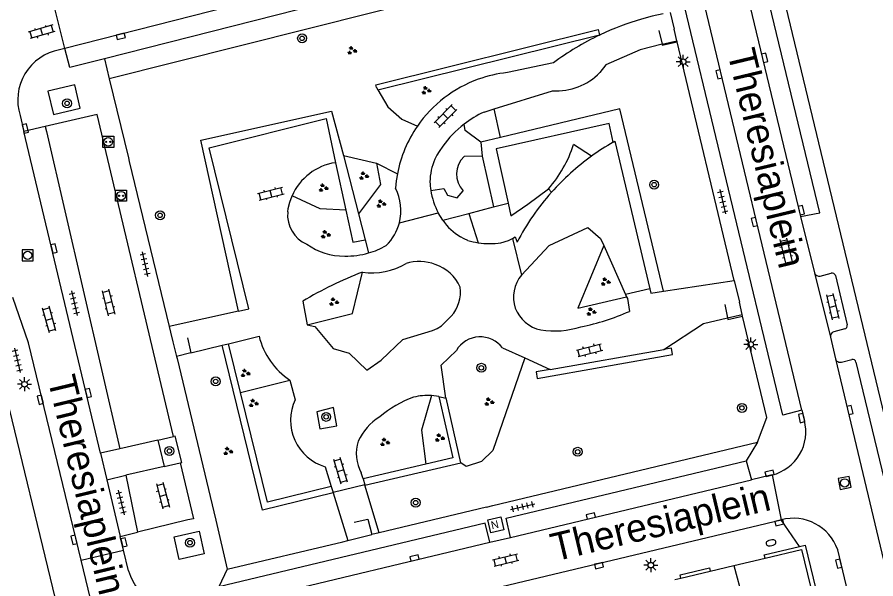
# Model space of a CAD drawing. Extents: x 132998 to 136004, y 396998 to 398512.
# Drawn here: x 133884.6 to 133961.5, y 397433.6 to 397483.9 of the extents above; entities that cross this region are included whole.
import ezdxf

# ---------------------------------------------------------------- set-up
doc = ezdxf.new("R2010")
doc.units = 0
for name, color, linetype in [('gg-afsc-hekwerk', 7, 'Continuous'), ('gg-afsc-muur', 7, 'Continuous'), ('gg-anno-openbare ruimte label', 7, 'Continuous'), ('gg-bbg-hoofdgebouw', 7, 'Continuous'), ('gg-bbg-tussenscheiding', 7, 'Continuous'), ('gg-knt-verharding', 7, 'Continuous'), ('gg-knt-verharding nz', 7, 'Continuous'), ('gt-grn-groengrens', 7, 'Continuous'), ('gt-grn-weggrens', 7, 'Continuous'), ('gt-symb-boom', 7, 'Continuous'), ('gt-symb-brandkraan', 7, 'Continuous'), ('gt-symb-groenvak', 7, 'Continuous'), ('gt-symb-klinker verharding', 7, 'Continuous'), ('gt-symb-kolk', 7, 'Continuous'), ('gt-symb-laadpunt elektrisch vervoer', 7, 'Continuous'), ('gt-symb-lichtmast', 7, 'Continuous'), ('gt-symb-nortonput', 7, 'Continuous'), ('gt-symb-rioolschacht', 7, 'Continuous'), ('gt-symb-tegel verharding', 7, 'Continuous')]:
    doc.layers.add(name, color=color, linetype=linetype)

# ---------------------------------------------------------------- blocks, each defined once
blk = doc.blocks.new('gt0-GRVAK')
at = {"layer": 'gt-symb-groenvak'}
for p, q in [((-0.11, 0.189), (-0.228, 0.24)), ((-0.182, 0.153), (0.088, 0.153)), ((-0.091, 0.211), (-0.156, 0.322)), ((-0.047, 0.214), (-0.047, 0.393)), ((-0.004, 0.211), (0.061, 0.322)), ((0.015, 0.189), (0.133, 0.24)), ((0.262, -0.052), (0.197, 0.059)), ((0.305, -0.049), (0.305, 0.13)), ((0.349, -0.052), (0.414, 0.059)), ((-0.245, -0.228), (-0.363, -0.177)), ((-0.318, -0.264), (-0.047, -0.264)), ((-0.226, -0.206), (-0.291, -0.095)), ((-0.183, -0.203), (-0.183, -0.024)), ((-0.139, -0.206), (-0.074, -0.095)), ((-0.12, -0.228), (-0.002, -0.177)), ((0.243, -0.074), (0.125, -0.023)), ((0.17, -0.11), (0.441, -0.11)), ((0.368, -0.074), (0.486, -0.023))]:
    blk.add_line(p, q, dxfattribs=at)
blk = doc.blocks.new('gt0-BOOM')
at = {"layer": 'gt-symb-boom'}
for radius in [0.4, 0.2]:
    blk.add_circle((0, 0), radius, dxfattribs=at)
blk = doc.blocks.new('gt0-KOLK')
at = {"layer": 'gt-symb-kolk'}
blk.add_lwpolyline([(0, 0), (0.375, 0), (0.375, 0.4), (-0.375, 0.4), (-0.375, 0), (0, 0)], dxfattribs=at)
blk = doc.blocks.new('gt0-KL1')
at = {"layer": 'gt-symb-klinker verharding'}
for p, q in [((-1.15, 0.3), (1.15, 0.3)), ((-1, -0.3), (-1, 0.3)), ((-0.5, 0.3), (-0.5, 0.45)), ((0, -0.3), (0, 0.3)), ((0.5, 0.3), (0.5, 0.45)), ((1, -0.3), (1, 0.3)), ((-1.15, -0.3), (1.15, -0.3)), ((-0.5, -0.45), (-0.5, -0.3)), ((0.5, -0.45), (0.5, -0.3))]:
    blk.add_line(p, q, dxfattribs=at)
blk = doc.blocks.new('gt0-LEV')
at = {"layer": 'gt-symb-laadpunt elektrisch vervoer'}
blk.add_lwpolyline([(-0.486, 0.501), (0.486, 0.501), (0.486, -0.499), (-0.486, -0.499)], close=True, dxfattribs=at)
for centre, radius in [((0, 0), 0.393), ((-0.186, 0), 0.0566), ((0.186, 0), 0.0566)]:
    blk.add_circle(centre, radius, dxfattribs=at)
blk = doc.blocks.new('gt0-RS')
at = {"layer": 'gt-symb-rioolschacht'}
blk.add_lwpolyline([(-0.5, -0.5), (0.5, -0.5), (0.5, 0.5), (-0.5, 0.5)], close=True, dxfattribs=at)
blk.add_circle((0, 0), 0.375, dxfattribs=at)
blk = doc.blocks.new('gt0-LMAST')
at = {"layer": 'gt-symb-lichtmast'}
for p, q in [((-0.182, 0.173), (-0.447, 0.438)), ((-0.005, 0.246), (-0.005, 0.621)), ((0.172, 0.173), (0.437, 0.438)), ((-0.255, -0.004), (-0.63, -0.004)), ((-0.182, -0.181), (-0.447, -0.446)), ((-0.005, -0.254), (-0.005, -0.629)), ((0.437, -0.446), (0.172, -0.181)), ((0.245, -0.004), (0.62, -0.004))]:
    blk.add_line(p, q, dxfattribs=at)
blk.add_circle((-0.005, -0.004), 0.25, dxfattribs=at)
blk = doc.blocks.new('gt0-TEG1')
at = {"layer": 'gt-symb-tegel verharding'}
for p, q in [((-1.125, 0), (1.125, 0)), ((-0.9, -0.25), (-0.9, 0.25)), ((-0.45, -0.25), (-0.45, 0.25)), ((0, -0.25), (0, 0.25)), ((0.45, -0.25), (0.45, 0.25)), ((0.9, -0.25), (0.9, 0.25))]:
    blk.add_line(p, q, dxfattribs=at)
blk = doc.blocks.new('gt0-NPUT')
at = {"layer": 'gt-symb-nortonput'}
blk.add_lwpolyline([(-0.566, -0.608), (-0.566, 0.592), (0.634, 0.592), (0.634, -0.608)], close=True, dxfattribs=at)
blk.add_text('N', height=0.7, dxfattribs=at).set_placement((-0.221, -0.381))
blk = doc.blocks.new('gt0-BR')
at = {"layer": 'gt-symb-brandkraan'}
for centre, radius, start, end in [((-0.244, 0), 0.206, 107.56694, 252.43307), ((0.599, -2.664), 3, 106.89205, 107.56694), ((0, -0.691), 0.938, 73.10799, 106.89205), ((-0.599, -2.664), 3, 72.43309, 73.10799), ((0.244, 0), 0.206, 287.56695, 72.43309), ((0.599, 2.664), 3, 252.43307, 253.10797), ((0, 0.691), 0.938, 253.10797, 286.89206), ((-0.599, 2.664), 3, 286.89206, 287.56695)]:
    blk.add_arc(centre, radius, start, end, dxfattribs=at)

msp = doc.modelspace()

# ---------------------------------------------------------------- linework, layer by layer
at = {"layer": 'gg-afsc-hekwerk'}
for p, q in [((133943.085, 397484.341), (133943.441, 397482.833)), ((133942.084, 397482.734), (133942.363, 397481.483)), ((133948.808, 397460.335), (133943.704, 397481.716)), ((133892.839, 397478.4), (133894.555, 397471.301)), ((133894.555, 397471.301), (133894.631, 397470.987)), ((133894.631, 397470.987), (133898.208, 397456.19)), ((133948.808, 397460.335), (133949.283, 397458.371)), ((133947.971, 397458.167), (133948.226, 397456.975)), ((133898.208, 397456.19), (133898.33, 397455.687)), ((133898.33, 397455.687), (133898.546, 397454.823)), ((133899.836, 397455.185), (133900.149, 397453.848)), ((133900.149, 397453.848), (133898.872, 397453.52)), ((133898.872, 397453.52), (133898.921, 397453.326)), ((133898.921, 397453.326), (133902.372, 397438.837)), ((133927.202, 397440.153), (133950.897, 397445.824)), ((133926.647, 397440.02), (133917.005, 397437.712)), ((133926.647, 397440.02), (133927.202, 397440.153)), ((133902.372, 397438.837), (133903.414, 397434.46)), ((133917.005, 397437.712), (133916.351, 397437.556)), ((133903.414, 397434.46), (133913.762, 397436.909)), ((133913.762, 397436.909), (133914.2, 397437.018)), ((133914.2, 397437.018), (133915.163, 397437.259))]:
    msp.add_line(p, q, dxfattribs=at)
for points in [[(133942.102, 397488.479), (133942.015, 397488.845), (133940.12, 397490.299), (133892.839, 397478.4)], [(133942.363, 397481.483), (133942.382, 397481.4), (133943.704, 397481.716)], [(133948.226, 397456.975), (133948.259, 397456.822), (133949.579, 397457.137)], [(133950.897, 397445.824), (133951.753, 397448.038), (133949.579, 397457.137)], [(133914.784, 397438.665), (133915.998, 397438.947), (133916.351, 397437.556)]]:
    msp.add_lwpolyline(points, dxfattribs=at)
at = {"layer": 'gg-afsc-muur'}
for p, q in [((133964.499, 397438.979), (133951.62, 397492.587)), ((133883.438, 397450.688), (133890.65, 397420.81))]:
    msp.add_line(p, q, dxfattribs=at)
at = {"layer": 'gg-bbg-hoofdgebouw'}
for p, q in [((133951.581, 397435.454), (133954.84, 397436.23)), ((133954.84, 397436.23), (133956.87, 397427.93)), ((133948.796, 397434.791), (133951.581, 397435.454)), ((133944.042, 397433.66), (133946.668, 397434.285)), ((133946.668, 397434.285), (133948.796, 397434.791)), ((133943.493, 397433.529), (133944.042, 397433.66))]:
    msp.add_line(p, q, dxfattribs=at)
at = {"layer": 'gg-bbg-tussenscheiding'}
msp.add_line((133948.796, 397434.791), (133953.528, 397417.431), dxfattribs=at)
at = {"layer": 'gg-knt-verharding'}
for p, q in [((133943.683, 397481.805), (133943.441, 397482.833)), ((133936.761, 397482.31), (133936.816, 397482.336)), ((133942.363, 397481.483), (133943.683, 397481.805)), ((133943.704, 397481.716), (133943.683, 397481.805)), ((133888.861, 397481.12), (133888.39, 397481)), ((133932.63, 397479.829), (133928.5, 397478.952)), ((133927.329, 397475.699), (133932.552, 397477.33)), ((133884.85, 397475.1), (133885.19, 397473.673)), ((133926.415, 397475.414), (133927.329, 397475.699)), ((133887.104, 397474.113), (133885.19, 397473.673)), ((133892.054, 397444.839), (133885.19, 397473.673)), ((133887.104, 397474.113), (133887.203, 397473.686)), ((133887.203, 397473.686), (133893.771, 397445.254)), ((133908.821, 397466.464), (133908.869, 397466.782)), ((133954.772, 397466.059), (133956.008, 397461.017)), ((133937.139, 397463.455), (133939.089, 397459.06)), ((133956.532, 397460.716), (133957.502, 397460.971)), ((133957.888, 397460.762), (133958.954, 397456.344)), ((133942.5, 397459.374), (133948.808, 397460.335)), ((133939.089, 397459.06), (133939.177, 397458.86)), ((133910.171, 397458.47), (133910.568, 397456.354)), ((133949.543, 397457.286), (133949.283, 397458.371)), ((133904.425, 397457.589), (133898.208, 397456.19)), ((133948.226, 397456.975), (133949.543, 397457.286)), ((133949.579, 397457.137), (133949.543, 397457.286)), ((133958.72, 397455.994), (133957.74, 397455.734)), ((133903.524, 397454.656), (133906.258, 397455.323)), ((133957.435, 397455.241), (133957.895, 397453.307)), ((133898.546, 397454.823), (133898.872, 397453.52)), ((133900.149, 397453.848), (133902.941, 397454.515)), ((133902.941, 397454.515), (133903.233, 397454.585)), ((133903.233, 397454.585), (133903.524, 397454.656)), ((133928.07, 397454.28), (133930.069, 397453.381)), ((133932.341, 397452.358), (133942.515, 397454.152)), ((133930.069, 397453.381), (133932.341, 397452.358)), ((133958.423, 397453.017), (133959.37, 397453.244)), ((133959.73, 397453.016), (133964.034, 397435.03)), ((133909.02, 397451.385), (133909.499, 397449.641)), ((133922.37, 397449.942), (133921.707, 397450.022)), ((133922.37, 397449.942), (133922.978, 397449.792)), ((133954.89, 397448.694), (133955.11, 397447.78)), ((133897.2, 397446.025), (133893.771, 397445.254)), ((133897.2, 397446.025), (133898.597, 397446.348)), ((133897.2, 397446.025), (133897.763, 397443.651)), ((133893.771, 397445.254), (133892.054, 397444.839)), ((133892.054, 397444.839), (133892.617, 397442.471)), ((133897.763, 397443.651), (133894.337, 397442.876)), ((133897.763, 397443.651), (133899.197, 397443.99)), ((133899.197, 397443.99), (133900.377, 397438.958)), ((133912.187, 397443.64), (133912.727, 397441.863)), ((133928.384, 397439.037), (133949.902, 397444.179)), ((133949.902, 397444.179), (133950.381, 397442.461)), ((133892.617, 397442.471), (133894.337, 397442.876)), ((133894.337, 397442.876), (133895.362, 397437.767)), ((133915.574, 397442.564), (133915.419, 397443.089)), ((133952.22, 397442.9), (133950.381, 397442.461)), ((133892.617, 397442.471), (133893.826, 397437.393)), ((133915.574, 397442.564), (133915.734, 397442.02)), ((133915.744, 397441.988), (133915.734, 397442.02)), ((133917.005, 397437.712), (133915.744, 397441.988)), ((133912.727, 397441.863), (133912.889, 397441.33)), ((133912.889, 397441.33), (133912.902, 397441.289)), ((133912.902, 397441.289), (133914.2, 397437.018)), ((133903.567, 397427.095), (133953.03, 397438.88)), ((133928.795, 397437.312), (133928.384, 397439.037)), ((133926.517, 397438.591), (133902.647, 397432.887)), ((133926.928, 397436.866), (133926.517, 397438.591)), ((133893.826, 397437.393), (133895.362, 397437.767)), ((133894.116, 397436.175), (133893.826, 397437.393)), ((133915.163, 397437.259), (133916.351, 397437.556)), ((133926.928, 397436.866), (133928.795, 397437.312)), ((133890.317, 397435.266), (133894.116, 397436.175)), ((133894.56, 397434.31), (133894.116, 397436.175)), ((133958.09, 397436.2), (133960.825, 397424.663))]:
    msp.add_line(p, q, dxfattribs=at)
for points in [[(133937.95, 397493.635), (133938.398, 397491.891), (133892.423, 397480.197)], [(133954.772, 397466.059), (133956.497, 397466.378), (133950.258, 397492.26)], [(133954.89, 397448.694), (133953.177, 397448.272), (133943.447, 397488.798)], [(133942.46, 397484.221), (133941.482, 397483.999), (133940.516, 397483.739)], [(133942.363, 397481.483), (133940.39, 397481.001), (133937.335, 397479.65), (133936.779, 397478.957)], [(133892.423, 397480.197), (133889.294, 397479.401), (133888.861, 397481.12)], [(133890.246, 397475.749), (133889.754, 397477.856), (133887.346, 397477.292), (133887.839, 397475.186), (133890.246, 397475.749)], [(133898.597, 397446.348), (133891.761, 397475.182), (133887.104, 397474.113)], [(133904.425, 397457.589), (133905.351, 397457.797), (133901.779, 397472.22), (133912.273, 397474.831), (133913.102, 397470.88)], [(133937.988, 397472.721), (133938.124, 397472.798), (133941.268, 397459.579)], [(133922.717, 397472.345), (133922.383, 397471.879), (133922.186, 397471.542), (133922.013, 397471.187)], [(133918.656, 397469.888), (133918.551, 397469.238), (133918.484, 397468.582)], [(133908.869, 397466.782), (133909.007, 397467.35), (133909.209, 397467.898)], [(133922.722, 397465.731), (133922.514, 397466.043), (133922.315, 397466.388)], [(133929.769, 397460.809), (133932.245, 397463.454), (133935.707, 397465.077), (133936.858, 397464.089), (133937.139, 397463.455)], [(133924.97, 397463.917), (133924.637, 397464.061), (133924.316, 397464.23)], [(133927.93, 397463.706), (133928.6, 397463.893), (133928.955, 397464.087)], [(133928.955, 397464.087), (133929.211, 397464.227), (133929.369, 397463.753)], [(133939.177, 397458.86), (133939.249, 397458.698), (133939.433, 397457.557)], [(133941.268, 397459.579), (133941.358, 397459.201), (133942.5, 397459.374)], [(133890.317, 397435.266), (133885.605, 397454.746), (133884.188, 397458.792)], [(133910.568, 397456.354), (133911.253, 397456.194), (133912.893, 397454.217), (133914.332, 397453.827), (133915.918, 397452.279), (133917.188, 397453.179), (133919.141, 397455.024), (133921.784, 397455.831), (133922.21, 397456.022), (133922.611, 397456.267), (133923.475, 397457.128)], [(133942.515, 397454.152), (133946.069, 397456.465), (133948.226, 397456.975)], [(133922.978, 397449.792), (133922.572, 397452.739), (133923.934, 397454.059)], [(133912.916, 397448.939), (133911.435, 397448.567), (133911.699, 397447.026), (133913.216, 397447.313), (133912.916, 397448.939)], [(133899.197, 397443.99), (133899.337, 397444.025), (133898.753, 397446.387), (133898.597, 397446.348)], [(133900.377, 397438.958), (133899.888, 397438.886), (133895.362, 397437.767)], [(133900.882, 397437.85), (133901.34, 397435.828), (133899.099, 397435.322), (133898.642, 397437.343), (133900.882, 397437.85)], [(133954.659, 397436.495), (133955.179, 397436.619), (133958.219, 397424.04)], [(133951.581, 397435.454), (133951.512, 397435.746), (133954.659, 397436.495)], [(133893.092, 397421.054), (133892.411, 397426.607), (133890.317, 397435.266)], [(133944.042, 397433.66), (133943.972, 397433.951), (133946.599, 397434.577), (133946.668, 397434.285)]]:
    msp.add_lwpolyline(points, dxfattribs=at)
for centre, radius, start, end in [((133947.501, 397459.738), 24.996, 106.22629, 115.30608), ((133947.499, 397459.751), 24.984, 115.45421, 126.52224), ((133889.223, 397476.488), 4.588, 100.46205, 197.61044), ((133929.7, 397467.764), 11.252, 96.12372, 109.73994), ((133932.949, 397482.603), 5.287, 265.69188, 316.4122), ((133929.696, 397467.777), 11.238, 109.74378, 145.4431), ((133930.209, 397467.074), 9.163, 114.45816, 127.60055), ((133930.221, 397467.072), 9.172, 127.6575, 144.90557), ((133929.687, 397467.776), 11.232, 145.40949, 169.16009), ((133948.968, 397453.54), 22.101, 119.78893, 125.81198), ((133926.803, 397469.066), 5.239, 156.11237, 179.02116), ((133948.973, 397453.538), 22.106, 125.81958, 138.35079), ((133913.847, 397465.875), 5.06, 98.46828, 156.43525), ((133927.973, 397469.383), 6.412, 182.03375, 188.83262), ((133914.617, 397466.588), 4.351, 345.53555, 27.27953), ((133927.868, 397469.38), 6.308, 188.95987, 208.32001), ((133948.971, 397453.54), 22.103, 138.35117, 152.47981), ((133911.671, 397466.209), 2.861, 174.88884, 246.61072), ((133914.613, 397466.584), 4.354, 314.21409, 345.60221), ((133926.691, 397468.349), 4.754, 213.40853, 240.03374), ((133913.84, 397468.169), 5.652, 234.22091, 270.91543), ((133914.117, 397469.552), 7.039, 286.0721, 300.11524), ((133926.923, 397470.374), 6.746, 253.17249, 261.17582), ((133926.916, 397470.35), 6.721, 261.20616, 278.6816), ((133914.123, 397469.55), 7.036, 268.42912, 286.03216), ((133920.592, 397458.191), 3.846, 67.80694, 107.69387), ((133916.41, 397466.78), 5.773, 261.13479, 301.46813), ((133920.908, 397458.265), 3.668, 23.61665, 71.94378), ((133928.268, 397428.118), 35.337, 111.14565, 120.80447), ((133932.118, 397458.824), 3.075, 139.7927, 198.42331), ((133956.433, 397461.15), 0.445, 197.3729, 282.87861), ((133957.591, 397460.674), 0.31, 16.43608, 106.69719), ((133921.145, 397459.262), 3.159, 317.51193, 8.61031), ((133932.167, 397459.009), 3.184, 201.30335, 257.93433), ((133931.209, 397476.001), 20.195, 281.09441, 294.0313), ((133932.71, 397463.356), 7.558, 260.79736, 288.39737), ((133958.669, 397456.281), 0.291, 279.99932, 12.46957), ((133912.83, 397456.995), 6.781, 194.27122, 235.81821), ((133926.076, 397452.783), 2.493, 36.88909, 149.22809), ((133957.869, 397455.313), 0.44, 107.06903, 189.44403), ((133958.302, 397453.423), 0.424, 195.89171, 286.55338), ((133959.451, 397452.974), 0.282, 8.65287, 106.65225), ((133913.403, 397447.787), 4.322, 154.59847, 253.65917), ((133923.051, 397441.293), 9.064, 108.9512, 131.3461), ((133921.415, 397444.762), 5.268, 86.82658, 104.38184), ((133919.716, 397443.8), 5.05, 121.69234, 155.16491), ((133951.253, 397446.769), 3.988, 284.04051, 14.69034), ((133918.503, 397444.831), 3.542, 162.07497, 209.45838), ((133954.114, 397434.809), 4.213, 19.27915, 104.9055), ((133899.682, 397435.861), 5.352, 196.85124, 280.5331)]:
    msp.add_arc(centre, radius, start, end, dxfattribs=at)
at = {"layer": 'gg-knt-verharding nz'}
for p, q in [((133937.95, 397493.635), (133888.861, 397481.12)), ((133948.564, 397491.868), (133954.772, 397466.059)), ((133954.89, 397448.694), (133945.155, 397489.217)), ((133956.008, 397461.017), (133957.435, 397455.241)), ((133957.895, 397453.307), (133962.35, 397434.626)), ((133928.795, 397437.312), (133950.381, 397442.461)), ((133903.008, 397431.16), (133926.928, 397436.866))]:
    msp.add_line(p, q, dxfattribs=at)
at = {"layer": 'gt-grn-groengrens'}
for p, q in [((133916.902, 397477.391), (133936.755, 397482.332)), ((133936.755, 397482.332), (133936.761, 397482.31)), ((133916.771, 397477.616), (133916.902, 397477.391)), ((133927.882, 397473.147), (133927.329, 397475.699)), ((133927.882, 397473.147), (133926.124, 397472.712)), ((133926.124, 397472.712), (133926.238, 397471.467)), ((133936.036, 397471.463), (133934.437, 397472.508)), ((133913.829, 397471.528), (133916.791, 397470.843)), ((133913.829, 397471.528), (133915.168, 397466.297)), ((133926.238, 397471.467), (133924.621, 397471.426)), ((133926.238, 397471.467), (133927.249, 397466.937)), ((133913.102, 397470.88), (133914.035, 397466.62)), ((133916.791, 397470.843), (133918.656, 397469.888)), ((133932.175, 397468.53), (133932.455, 397468.229)), ((133925.064, 397466.322), (133927.249, 397466.937)), ((133927.249, 397466.937), (133928.586, 397467.256)), ((133915.168, 397466.297), (133915.767, 397463.955)), ((133922.722, 397465.731), (133925.064, 397466.322)), ((133925.064, 397466.322), (133925.888, 397463.708)), ((133915.767, 397463.955), (133916.066, 397462.788)), ((133904.597, 397450.297), (133903.524, 397454.656)), ((133904.597, 397450.297), (133909.02, 397451.385)), ((133921.192, 397443.881), (133915.574, 397442.564)), ((133915.744, 397441.988), (133924.321, 397443.998))]:
    msp.add_line(p, q, dxfattribs=at)
for points in [[(133916.771, 397477.616), (133916.711, 397477.859), (133936.635, 397482.818), (133936.755, 397482.332)], [(133916.902, 397477.391), (133917.785, 397475.88), (133919.062, 397474.79), (133920.441, 397474.152)], [(133904.425, 397457.589), (133901.031, 397472.888), (133912.756, 397475.495), (133913.829, 397471.528)], [(133942.5, 397459.374), (133938.564, 397475.694), (133927.882, 397473.147)], [(133926.124, 397472.712), (133924.71, 397473.775), (133924.618, 397474.333)], [(133937.988, 397472.721), (133937.611, 397474.397), (133927.492, 397472.122), (133928.586, 397467.256)], [(133916.791, 397470.843), (133917.125, 397468.926), (133915.168, 397466.297)], [(133921.637, 397468.398), (133922.8, 397468.56), (133923.147, 397467.969), (133924.012, 397467.727), (133924.551, 397468.359)], [(133928.586, 397467.256), (133928.823, 397466.128), (133930.341, 397467.161), (133932.175, 397468.53)], [(133914.035, 397466.62), (133911.733, 397466.758), (133909.209, 397467.898)], [(133914.035, 397466.62), (133914.659, 397463.768), (133915.767, 397463.955)], [(133937.139, 397463.455), (133934.811, 397457.839), (133939.177, 397458.86)], [(133910.568, 397456.354), (133914.627, 397457.366), (133915.52, 397461.076)], [(133912.902, 397441.289), (133906.579, 397439.737), (133902.941, 397454.515)], [(133932.341, 397452.358), (133931.079, 397452.136), (133931.183, 397451.546), (133943.3, 397453.681), (133943.196, 397454.272), (133942.515, 397454.152)], [(133930.069, 397453.381), (133927.194, 397445.104), (133926.174, 397444.099), (133924.799, 397443.652), (133924.321, 397443.998)], [(133912.727, 397441.863), (133907.019, 397440.463), (133904.597, 397450.297)], [(133921.707, 397450.022), (133920.799, 397446.903), (133921.192, 397443.881)], [(133922.37, 397449.942), (133923.605, 397444.446), (133921.192, 397443.881)], [(133924.321, 397443.998), (133923.017, 397449.801), (133922.978, 397449.792)]]:
    msp.add_lwpolyline(points, dxfattribs=at)
for centre, radius, start, end in [((133923.712, 397475.975), 11.272, 318.66422, 342.08828), ((133926.12, 397469.857), 2.17, 133.70358, 223.68148)]:
    msp.add_arc(centre, radius, start, end, dxfattribs=at)
at = {"layer": 'gt-grn-weggrens'}
for p, q in [((133888.861, 397481.12), (133887.83, 397485.183)), ((133892.423, 397480.197), (133892.839, 397478.4)), ((133918.83, 397465.501), (133922.315, 397466.388)), ((133928.955, 397464.087), (133929.769, 397460.809)), ((133941.268, 397459.579), (133939.089, 397459.06)), ((133950.897, 397445.824), (133949.902, 397444.179)), ((133952.22, 397442.9), (133953.03, 397438.88)), ((133915.734, 397442.02), (133912.889, 397441.33)), ((133954.659, 397436.495), (133953.03, 397438.88)), ((133903.414, 397434.46), (133902.647, 397432.887))]:
    msp.add_line(p, q, dxfattribs=at)

# ---------------------------------------------------------------- block references
at = {"layer": 'gt-symb-boom'}
for p in [(133910.115, 397482.022), (133889.06, 397476.193), (133941.65, 397468.908), (133897.392, 397466.165), (133926.171, 397452.502), (133902.375, 397451.282), (133949.515, 397448.908), (133912.269, 397448.105), (133898.228, 397445.044), (133934.802, 397444.977), (133920.291, 397440.419), (133900.07, 397436.831)]:
    msp.add_blockref('gt0-BOOM', p, dxfattribs=at)
at = {"layer": 'gt-symb-brandkraan', "rotation": 13.29958432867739}
msp.add_blockref('gt0-BR', (133952.122, 397436.821), dxfattribs=at)
at = {"layer": 'gt-symb-groenvak'}
for p in [(133914.564, 397480.919), (133921.206, 397477.352), (133915.627, 397469.689), (133911.997, 397468.613), (133917.173, 397467.202), (133912.199, 397464.446), (133937.271, 397460.211), (133912.938, 397458.396), (133935.994, 397457.522), (133905.007, 397452.011), (133905.746, 397449.322), (133926.852, 397449.456), (133922.416, 397446.23), (133917.509, 397445.827), (133903.461, 397445.02)]:
    msp.add_blockref('gt0-GRVAK', p, dxfattribs=at)
at = {"layer": 'gt-symb-klinker verharding'}
for p, rotation in [((133886.766, 397482.606), -163.6848067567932), ((133922.957, 397475.057), -135.1214749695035), ((133907.313, 397468.108), 14.355784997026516), ((133953.478, 397462.936), -76.46414363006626), ((133892.792, 397458.346), 104.00844348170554), ((133957.668, 397457.977), 103.11914463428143), ((133887.463, 397456.827), 105.55172489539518), ((133935.872, 397454.079), 14.35578499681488), ((133913.572, 397443.263), 106.91321771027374), ((133897.639, 397441.059), -75.28268885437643), ((133928.355, 397435.279), 13.35534096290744)]:
    msp.add_blockref('gt0-KL1', p, dxfattribs=dict(at, rotation=rotation))
at = {"layer": 'gt-symb-kolk'}
for p, rotation in [((133893.819, 397482.385), -165.64421500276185), ((133951.362, 397480.225), -76.46414363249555), ((133947.649, 397478.836), 103.535856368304), ((133885.137, 397473.896), -76.58892815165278), ((133954.648, 397466.574), -76.40843956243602), ((133950.823, 397465.613), 103.53585636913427), ((133887.695, 397463.148), -76.6116143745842), ((133890.779, 397450.191), -76.6446590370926), ((133886.86, 397449.689), 104.17514205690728), ((133959.001, 397448.671), -76.58892814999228), ((133955.047, 397448.043), 103.535856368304), ((133952.035, 397442.856), 13.535856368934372), ((133936.022, 397439.036), 13.41107184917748), ((133952.815, 397438.829), -166.7561979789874), ((133889.881, 397437.138), 103.48012621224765), ((133893.962, 397436.819), -76.58892815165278), ((133920.225, 397435.267), 13.41107184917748), ((133936.667, 397434.981), -166.58892815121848), ((133958.372, 397435.003), 103.35534096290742)]:
    msp.add_blockref('gt0-KOLK', p, dxfattribs=dict(at, rotation=rotation))
at = {"layer": 'gt-symb-laadpunt elektrisch vervoer'}
for p in [(133892.75, 397472.744), (133893.894, 397467.918)]:
    msp.add_blockref('gt0-LEV', p, dxfattribs=at)
at = {"layer": 'gt-symb-lichtmast'}
for p in [(133944.254, 397479.929), (133950.31, 397454.602), (133885.256, 397451.027), (133941.359, 397434.82)]:
    msp.add_blockref('gt0-LMAST', p, dxfattribs=at)
at = {"layer": 'gt-symb-nortonput', "rotation": -166.58892815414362}
msp.add_blockref('gt0-NPUT', (133927.497, 397438.441), dxfattribs=at)
at = {"layer": 'gt-symb-rioolschacht'}
msp.add_blockref('gt0-RS', (133885.527, 397462.576), dxfattribs=at)
at = {"layer": 'gt-symb-rioolschacht', "rotation": 101.07387115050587}
msp.add_blockref('gt0-RS', (133958.715, 397442.189), dxfattribs=at)
at = {"layer": 'gt-symb-tegel verharding'}
for p, rotation in [((133947.792, 397467.381), -76.51987378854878), ((133896.052, 397461.782), 102.82712342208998), ((133889.712, 397458.291), -76.58892815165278), ((133884.602, 397453.176), -76.40843956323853), ((133893.908, 397440.436), -76.58892814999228), ((133929.878, 397440.056), 13.41107184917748)]:
    msp.add_blockref('gt0-TEG1', p, dxfattribs=dict(at, rotation=rotation))

# ---------------------------------------------------------------- texts
at = {"layer": 'gg-anno-openbare ruimte label'}
for rotation, p in [(283.5, (133948.193, 397480.762)), (283.5, (133887.305, 397451.491)), (13.4, (133932.728, 397435.14))]:
    msp.add_text('Theresiaplein', height=2.5, rotation=rotation, dxfattribs=at).set_placement(p)

doc.saveas('drawing.dxf')
